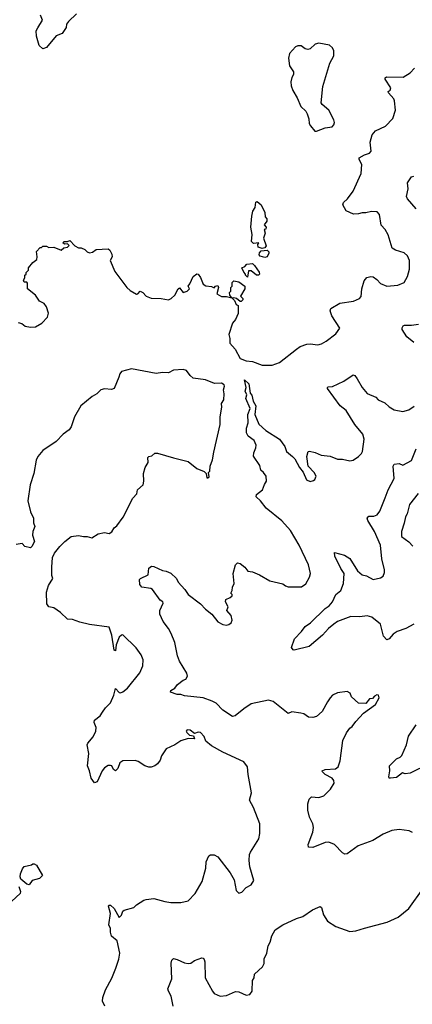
# Model space of a CAD drawing. Extents: x 1921360 to 2014538, y 768294 to 907744.
# Tile 349 of 412: x 1958608 to 1961792, y 891669 to 899658. Entities that reach past the tile are written whole.
import ezdxf

# ---------------------------------------------------------------- set-up
doc = ezdxf.new("R2010")
doc.units = 0

msp = doc.modelspace()

# ---------------------------------------------------------------- linework, layer by layer
at = {"layer": '0CON10XD'}
for points in [[(1959069.2, 899705), (1959003.3, 899645), (1958988.3, 899621.7), (1958983.8, 899595), (1958952.9, 899547.1), (1958903.2, 899526.8), (1958825, 899433.3), (1958795, 899423.3), (1958765, 899450), (1958743.9, 899523.9), (1958741.2, 899568.8), (1958755, 899592.5), (1958793.3, 899655), (1958776.7, 899695)], [(1961015, 898753.3), (1961085, 898780), (1961141.2, 898788.8), (1961156, 898805), (1961160, 898825), (1961156.2, 898845), (1961114, 898925), (1961061.4, 898971.4), (1961054, 898985), (1961066, 899115), (1961124.2, 899305), (1961156.2, 899365), (1961156.4, 899406.4), (1961145, 899430), (1961121.7, 899451.7), (1961035, 899466.7), (1961005, 899460), (1960965, 899422.5), (1960945, 899417.5), (1960923.3, 899423.3), (1960890, 899445), (1960865, 899447.5), (1960845, 899437.5), (1960797.5, 899385), (1960787.5, 899345), (1960797.5, 899285), (1960830, 899235), (1960828.8, 899215), (1960815, 899190), (1960807.5, 899155), (1960810.7, 899120.7), (1960823.3, 899085), (1960857.5, 899025), (1960887.5, 898955), (1960927.5, 898915), (1960938.8, 898895), (1960952, 898855), (1960956.7, 898815), (1960966.4, 898796.4), (1961002.5, 898755), (1961015, 898753.3)], [(1958595, 897202.5), (1958625, 897192.5), (1958653, 897173), (1958695, 897162.5), (1958735, 897167.5), (1958786.7, 897195), (1958834.2, 897245.8), (1958841.7, 897278.3), (1958825, 897327.5), (1958806.7, 897355), (1958767.5, 897375), (1958735, 897422.5), (1958672.5, 897475), (1958671.7, 897521.7), (1958665, 897530), (1958645, 897530), (1958640, 897545), (1958650, 897565), (1958650, 897585), (1958660, 897595), (1958661.7, 897608.3), (1958680, 897625), (1958680, 897645), (1958715, 897687.5), (1958746.1, 897713.9), (1958750, 897735), (1958743, 897777), (1958775, 897810), (1958785, 897810), (1958795, 897820), (1958825, 897820), (1958845, 897810), (1958885, 897813.3), (1958945, 897787.5), (1958965, 897807.5), (1958995, 897812.5), (1959010, 897825), (1958995, 897840), (1958975, 897837.5), (1958960, 897845), (1958965, 897857.5), (1958995, 897857.5), (1959015, 897867.5), (1959055, 897822.5), (1959085, 897807.5), (1959107, 897807), (1959135, 897792.5), (1959153.9, 897773.9), (1959175, 897766.7), (1959198.3, 897771.7), (1959227, 897793), (1959325, 897800), (1959338.3, 897788.3), (1959355.8, 897755), (1959358, 897735), (1959341.2, 897705), (1959380, 897615), (1959477.5, 897485), (1959505, 897460), (1959555, 897432.5), (1959566.4, 897433.6), (1959586.4, 897456.4), (1959605.9, 897445.9), (1959632.5, 897415), (1959675, 897400), (1959755, 897396.7), (1959815, 897386.7), (1959837.5, 897395), (1959865, 897422.5), (1959893.3, 897475), (1959905, 897482.5), (1959935, 897446.2), (1959965, 897454.4), (1959984, 897475), (1959973.3, 897495), (1959988.8, 897515), (1960016, 897574), (1960045, 897597.5), (1960055, 897593.3), (1960075, 897567.5), (1960095, 897512.5), (1960118.3, 897498.3), (1960165, 897493.8), (1960185, 897482.5), (1960195, 897497.5), (1960215, 897502.5), (1960220, 897485), (1960207.5, 897435), (1960245, 897412), (1960285, 897411.4), (1960328.3, 897401.7), (1960313, 897423), (1960310, 897445), (1960320, 897455), (1960320, 897485), (1960330, 897495), (1960330, 897525), (1960345, 897540), (1960385, 897532.5), (1960433.3, 897495), (1960433.8, 897475), (1960400, 897415), (1960417.5, 897397.5), (1960416.7, 897385), (1960405, 897372.5), (1960395, 897372.5), (1960366, 897396), (1960345, 897402.5), (1960331.7, 897398.3), (1960349.8, 897379.8), (1960365, 897348.8), (1960379.5, 897339.5), (1960379.2, 897275), (1960358.8, 897225), (1960334.1, 897195.9), (1960303.6, 897103.6), (1960313, 897073), (1960313.3, 897035), (1960355.8, 896985.8), (1960395, 896910), (1960445, 896891.2), (1960495.8, 896885.8), (1960575.6, 896855.6), (1960654.4, 896855.6), (1960715, 896878), (1960853.6, 896986.4), (1960882.7, 897007.3), (1960937.5, 897025), (1960965, 897027.8), (1961025, 897020.8), (1961055, 897028), (1961095, 897050), (1961171.2, 897108.8), (1961203.3, 897155), (1961138.8, 897255), (1961126.2, 897295), (1961131.2, 897315), (1961205, 897357.1), (1961315.5, 897374.5), (1961363.8, 897395), (1961376.8, 897413.2), (1961382.5, 897475), (1961401.2, 897538.8), (1961424.3, 897565.7), (1961455, 897574), (1961475, 897572), (1961505, 897551.2), (1961535, 897516.7), (1961586.4, 897496.4), (1961675, 897503.3), (1961726.2, 897525), (1961754, 897575), (1961770, 897635), (1961770.8, 897705), (1961752.3, 897742.3), (1961727.3, 897767.3), (1961655, 897788.8), (1961628.8, 897805), (1961597, 897913), (1961572, 897955), (1961540, 897990), (1961525, 898077.5), (1961508.3, 898098.3), (1961462.3, 898102.3), (1961415, 898090.8), (1961385, 898091.4), (1961355, 898081.9), (1961315, 898079.4), (1961255, 898107.5), (1961228.8, 898155), (1961234, 898175), (1961268, 898205), (1961313.4, 898266.6), (1961378.3, 898411.7), (1961383.4, 898483.4), (1961361.9, 898525), (1961362.4, 898537.6), (1961405, 898562.5), (1961444.1, 898575.9), (1961457.7, 898592.3), (1961450, 898665), (1961467.1, 898725), (1961495, 898755.8), (1961574.3, 898795.7), (1961635, 898857.5), (1961656, 898925), (1961648.9, 898998.9), (1961642.5, 899015), (1961600, 899065), (1961597.5, 899075), (1961613.3, 899086.7), (1961618, 899105), (1961572.5, 899175), (1961572.9, 899187.1), (1961584.3, 899195.7), (1961717.8, 899192.2), (1961775, 899228.1), (1961810, 899265)], [(1961822.5, 898122.5), (1961752.7, 898205), (1961746.2, 898225), (1961757.8, 898285), (1961754.2, 898335), (1961785, 898382.5), (1961805, 898390)], [(1960575, 897802.5), (1960543, 897813), (1960540, 897835), (1960548.3, 897848.3), (1960505, 897842.5), (1960489.3, 897859.3), (1960492.9, 897915), (1960481.5, 897975), (1960492, 898065), (1960498.8, 898105), (1960516.7, 898135), (1960523, 898177), (1960535, 898182.5), (1960566.7, 898155), (1960597.5, 898095), (1960598.3, 898058.3), (1960613, 898043), (1960611.2, 898025), (1960590, 897995), (1960607.5, 897975), (1960605, 897960), (1960590, 897955), (1960598, 897925), (1960586.7, 897885), (1960606.1, 897823.9), (1960595, 897807.5), (1960575, 897802.5)], [(1960595, 897728.8), (1960559.3, 897739.3), (1960550.7, 897750.7), (1960553.9, 897766.1), (1960567.5, 897782.5), (1960615, 897788.8), (1960627.5, 897775), (1960628.6, 897765), (1960615, 897733.3), (1960595, 897728.8)], [(1960455, 897570), (1960440, 897585), (1960440, 897595), (1960425, 897610), (1960410, 897645), (1960433.6, 897656.4), (1960450, 897675), (1960495, 897681.2), (1960513.3, 897665), (1960550.7, 897610.7), (1960553.3, 897595), (1960545, 897586.7), (1960530, 897585), (1960485, 897620), (1960465, 897620), (1960455, 897570)], [(1961805, 897039.4), (1961747.5, 897085), (1961710, 897145), (1961710.7, 897159.3), (1961717.5, 897175), (1961728.8, 897181.2), (1961785, 897178.9), (1961842.1, 897187.9)], [(1959298, 891655), (1959279.4, 891695), (1959282.1, 891725), (1959304, 891786), (1959355, 891881.2), (1959386.7, 891963.3), (1959411.2, 892035), (1959420.8, 892085), (1959397.5, 892185), (1959353.6, 892223.6), (1959343.9, 892253.9), (1959343.3, 892285), (1959331.2, 892315), (1959343.3, 892405), (1959327.5, 892465), (1959330, 892475), (1959345, 892473.3), (1959375, 892447.5), (1959415, 892373.3), (1959435, 892393.8), (1959445.7, 892424.3), (1959455, 892433.8), (1959533.9, 892456.1), (1959555, 892476), (1959615.5, 892514.5), (1959635, 892520.6), (1959695, 892528.6), (1959785, 892502.9), (1959835, 892495.8), (1959913.9, 892496.1), (1959975, 892510), (1960032.3, 892567.7), (1960088.8, 892665), (1960118.8, 892775), (1960120, 892825), (1960142.5, 892875), (1960155, 892882.5), (1960185, 892882.5), (1960215.7, 892865.7), (1960315, 892736.7), (1960348.8, 892678.8), (1960364.1, 892594.1), (1960385, 892572.5), (1960410.7, 892579.3), (1960445, 892617.5), (1960485, 892637.5), (1960506.7, 892675), (1960474, 892785), (1960468, 892835), (1960472, 892885), (1960478.8, 892905), (1960547.3, 893012.7), (1960556.1, 893056.1), (1960556.2, 893135), (1960505.6, 893265.6), (1960471.2, 893325), (1960487.5, 893385), (1960460, 893535), (1960456, 893595), (1960425, 893636), (1960254.5, 893714.5), (1960165, 893766.2), (1960117.5, 893805), (1960105, 893842.5), (1960075, 893874), (1960055, 893877.5), (1960025, 893867.5), (1959990, 893895), (1959965, 893896.7), (1959957.5, 893885), (1959962.5, 893875), (1959985, 893852.5), (1960016.7, 893846.7), (1960026.7, 893823.3), (1959975, 893826.7), (1959915, 893807.1), (1959866.7, 893775), (1959795, 893742.5), (1959758, 893685), (1959748.3, 893651.7), (1959725, 893620), (1959705, 893604), (1959675, 893594), (1959655, 893594.2), (1959623.3, 893605), (1959569.7, 893639.7), (1959545, 893648.8), (1959445, 893644.3), (1959420.8, 893629.2), (1959405, 893584), (1959385, 893563.8), (1959368, 893575), (1959355, 893603.3), (1959345, 893608), (1959325, 893606.2), (1959295, 893588.8), (1959276, 893565), (1959236.2, 893475), (1959215, 893466.7), (1959188, 893505), (1959174.2, 893565), (1959157.5, 893605), (1959167.5, 893705), (1959155.8, 893775), (1959160.6, 893789.4), (1959205, 893840), (1959224.2, 893885), (1959227.5, 893915), (1959212, 893955), (1959214, 893975), (1959260, 894010), (1959279.7, 894040.3), (1959305, 894076.2), (1959345, 894116.2), (1959371.7, 894178.3), (1959385, 894232.5), (1959415, 894198.8), (1959425, 894196), (1959445, 894204), (1959482.5, 894235), (1959581.7, 894358.3), (1959607.1, 894415), (1959608.1, 894465), (1959594.2, 894505), (1959551.7, 894561.7), (1959445, 894666.2), (1959432.5, 894665), (1959415, 894648.8), (1959391.8, 894585), (1959385, 894537.5), (1959375, 894542.5), (1959354.1, 894665), (1959335, 894729.2), (1959175, 894752), (1959095, 894770), (1959035, 894791.2), (1958995, 894794), (1958939.3, 894849.3), (1958885, 894886.9), (1958843.3, 894895), (1958828, 894918), (1958825.7, 895014.3), (1958842.3, 895067.7), (1958876.2, 895125), (1958869.5, 895149.5), (1958868, 895215), (1958874.2, 895295), (1958890.3, 895329.7), (1958933.3, 895385), (1958973.8, 895425), (1959025.8, 895464.2), (1959083.9, 895473.9), (1959125, 895464), (1959156.4, 895466.4), (1959193, 895453), (1959245, 895486.7), (1959295, 895496.7), (1959335, 895490), (1959355, 895503.3), (1959373.3, 895535), (1959395, 895552.5), (1959448.3, 895621.7), (1959525, 895776.2), (1959558.3, 895811.7), (1959563.8, 895845), (1959609.2, 895885), (1959615.7, 895915), (1959611.1, 895975), (1959625.5, 896025), (1959650.5, 896065), (1959647.8, 896105), (1959655, 896113.1), (1959680.9, 896119.1), (1959705, 896140), (1959725, 896140), (1959855, 896103.8), (1959975, 896073.3), (1960045, 896017.5), (1960103, 895993), (1960120, 895975), (1960125, 895940), (1960135, 895940), (1960145, 895950), (1960140, 895985), (1960150, 895995), (1960152.5, 896035), (1960173, 896087), (1960181.7, 896148.3), (1960234, 896375), (1960234.2, 896435.8), (1960248, 896515), (1960244, 896545), (1960263.8, 896575), (1960266.1, 896623.9), (1960260, 896655), (1960270, 896685), (1960266, 896695), (1960245, 896708.6), (1960186.8, 896706.8), (1960115, 896735.7), (1960015, 896750), (1959990.7, 896770.7), (1959961.2, 896811.2), (1959935, 896818.8), (1959855, 896814), (1959815, 896793.3), (1959766.4, 896796.4), (1959715, 896788.8), (1959515, 896826), (1959435, 896804), (1959420.8, 896785), (1959412.1, 896757.9), (1959375, 896666.7), (1959351.7, 896658.3), (1959295, 896663.8), (1959265, 896656.2), (1959235, 896623.8), (1959195, 896601.2), (1959104.3, 896525.7), (1959052, 896435), (1959025.8, 896354.2), (1959010, 896330), (1958961.2, 896295), (1958904.3, 896235.7), (1958795, 896164), (1958755.8, 896115), (1958742.9, 896085), (1958722, 895975), (1958692.5, 895885), (1958674.2, 895755), (1958695.9, 895665.9), (1958720, 895615), (1958721.2, 895575), (1958730, 895545), (1958713.3, 895505), (1958712.5, 895475), (1958727.5, 895425), (1958707.5, 895385), (1958695, 895372.5), (1958650, 895385), (1958629.3, 895409.3), (1958579.3, 895400.7)], [(1959887.4, 894497.4), (1959865.6, 894605), (1959837, 894677), (1959815, 894718.8), (1959772, 894775), (1959743.3, 894835), (1959744.2, 894865), (1959770.8, 894925), (1959768.8, 894935), (1959748.6, 894948.6), (1959684.2, 895035), (1959672, 895042), (1959597.5, 895055), (1959582.5, 895075), (1959578.8, 895115), (1959586.7, 895125), (1959651.2, 895155), (1959655, 895207.5), (1959676.7, 895223.3), (1959695, 895222), (1959765, 895188.8), (1959796.4, 895183.6), (1959835, 895167.5), (1959880, 895125), (1959894, 895095), (1959946.4, 895036.4), (1959975, 894993.8), (1960075, 894920), (1960115, 894876.2), (1960165.9, 894835.9), (1960215, 894773.8), (1960255, 894751.2), (1960285, 894746.2), (1960305, 894751.2), (1960323.3, 894765), (1960332.5, 894785), (1960322.5, 894825), (1960287.5, 894865), (1960300, 894895), (1960277.5, 894935), (1960280, 894955), (1960315, 894970), (1960330, 894985), (1960330, 894995), (1960320, 895005), (1960331.7, 895028.3), (1960333.3, 895055), (1960348.8, 895085), (1960340, 895165), (1960358.8, 895235), (1960375, 895251.2), (1960395, 895246.2), (1960433.8, 895215), (1960457.5, 895185), (1960495, 895177.5), (1960552.5, 895155), (1960636.1, 895106.1), (1960741.7, 895081.7), (1960765, 895063.8), (1960785, 895057.5), (1960895, 895056.2), (1960928.8, 895081.2), (1960958.8, 895135), (1960966, 895165), (1960949.2, 895235), (1960875.5, 895395.5), (1960805, 895513.3), (1960735, 895593.3), (1960607.5, 895695), (1960561.2, 895755), (1960526.1, 895786.1), (1960528.8, 895805), (1960576.2, 895845), (1960592.3, 895887.7), (1960610, 895915), (1960607.5, 895955), (1960585.8, 895985), (1960563.3, 896003.3), (1960555, 896042.5), (1960504.1, 896115.9), (1960505.8, 896144.2), (1960524, 896185), (1960525, 896207.5), (1960508.6, 896245), (1960460, 896280), (1960446.4, 896305), (1960448.8, 896345), (1960461.3, 896388.7), (1960459.2, 896455), (1960477.5, 896505), (1960441.4, 896585), (1960450, 896615), (1960436, 896645), (1960444.4, 896675), (1960432.5, 896737.5), (1960466.7, 896705), (1960478.3, 896628.3), (1960491.4, 896611.4), (1960502.7, 896562.7), (1960524.5, 896525), (1960516.2, 896455), (1960547.8, 896377.8), (1960604.8, 896324.8), (1960715.2, 896255.2), (1960759.6, 896195), (1960770.8, 896155), (1960822, 896115), (1960840, 896095), (1960877.5, 896025), (1960906.1, 895986.1), (1960933.3, 895925), (1960965, 895912.5), (1960991.7, 895918.3), (1961003, 895927), (1961013.3, 895955), (1960996.7, 895985), (1960947.5, 896035), (1960938, 896115), (1960947.5, 896155), (1960957.7, 896157.7), (1961005, 896146.7), (1961054.1, 896124.1), (1961125, 896118), (1961185, 896093.3), (1961226.4, 896093.6), (1961285, 896078.8), (1961312.5, 896085), (1961356.7, 896115), (1961380.5, 896139.5), (1961388.8, 896155), (1961400.6, 896255), (1961390.6, 896295), (1961326.7, 896375), (1961255, 896486.2), (1961206.5, 896526.5), (1961103.8, 896666.2), (1961103.3, 896675), (1961110.5, 896679.5), (1961145, 896681.2), (1961236.7, 896725), (1961313, 896777), (1961325, 896772.5), (1961346.2, 896745), (1961385, 896673.3), (1961425.7, 896625.7), (1961497, 896597), (1961515, 896573.3), (1961568.7, 896548.7), (1961605, 896516), (1961645, 896492.9), (1961715, 896478.8), (1961765, 896494), (1961806.9, 896523.1)], [(1961805, 894754.3), (1961740.5, 894719.5), (1961668.8, 894695), (1961637, 894673), (1961605.5, 894634.5), (1961585, 894626.2), (1961557.8, 894657.8), (1961534.6, 894755), (1961465, 894809.6), (1961425, 894821.5), (1961366.6, 894813.4), (1961295, 894815.6), (1961185, 894774.5), (1961155.7, 894755), (1961112.4, 894717.6), (1961065, 894664.4), (1960955, 894572.5), (1960835, 894542), (1960825, 894545.6), (1960813.8, 894565), (1960836.7, 894635), (1960895, 894693.8), (1960924.6, 894735.4), (1960968, 894765), (1961085, 894881.9), (1961117.1, 894902.9), (1961145, 894934.3), (1961170.8, 894995), (1961213.4, 895026.6), (1961235.6, 895084.4), (1961238.8, 895165), (1961212.5, 895205), (1961164.6, 895305), (1961160, 895335), (1961243, 895313), (1961285, 895286.2), (1961347, 895187), (1961385, 895153.3), (1961420, 895145), (1961475, 895117.5), (1961535, 895128.8), (1961555.7, 895144.3), (1961566.8, 895173.2), (1961566.9, 895195), (1961544.6, 895284.6), (1961535.6, 895395), (1961486.3, 895506.3), (1961432.3, 895595), (1961427.3, 895615), (1961439.1, 895630.9), (1961480.7, 895629.3), (1961508.2, 895641.8), (1961529.8, 895670.2), (1961571.7, 895778.3), (1961597.3, 895842.7), (1961646, 895935), (1961637.5, 896035), (1961645, 896053.3), (1961685, 896056.2), (1961715, 896043.8), (1961785, 896082), (1961823.2, 896176.8)], [(1961839.6, 895815), (1961768.8, 895725), (1961750.1, 895649.9), (1961737.7, 895625), (1961727.7, 895572.3), (1961703.8, 895505), (1961705.5, 895465.5), (1961763.1, 895423.1), (1961797, 895387)], [(1961795, 893062.5), (1961766.4, 893076.4), (1961685, 893088.8), (1961625, 893080), (1961555, 893050), (1961471.7, 892998.3), (1961354.3, 892955.7), (1961265, 892890), (1961245, 892887.5), (1961225, 892897.5), (1961162.5, 892965), (1961115, 892986), (1961085, 892982.5), (1960985, 892942.5), (1960950, 892945), (1960946.7, 892965), (1960985, 893067.5), (1960991.2, 893105), (1960986, 893135), (1960957.7, 893187.7), (1960946.2, 893245), (1960943.8, 893295), (1960956.7, 893335), (1960975, 893353.3), (1961035, 893347.5), (1961075, 893360), (1961129.2, 893415), (1961157.5, 893465), (1961157.1, 893485), (1961143.1, 893505), (1961085.8, 893535), (1961063.3, 893555), (1961062.5, 893565), (1961085.6, 893574.4), (1961169.6, 893580.4), (1961190.8, 893595), (1961208.6, 893645), (1961228.8, 893811.2), (1961257.7, 893872.3), (1961285, 893910), (1961305.9, 893924.1), (1961333.3, 893965), (1961397, 894033), (1961495, 894102.5), (1961523.3, 894155), (1961518.3, 894178.3), (1961505, 894180), (1961485, 894170), (1961468.3, 894151.7), (1961445, 894147.5), (1961415, 894110), (1961355, 894113.3), (1961300, 894165), (1961287.5, 894195), (1961265, 894207.5), (1961185, 894197.5), (1961145, 894176.7), (1961126.7, 894155), (1961103.8, 894125), (1961061.2, 894045), (1961015.7, 894004.3), (1960985, 893996), (1960950.5, 894000.5), (1960912.5, 894025), (1960887, 894033), (1960815, 894041.2), (1960785, 894030), (1960665, 894126.2), (1960625, 894138), (1960485, 894106.2), (1960425, 894066.7), (1960355, 894008.8), (1960335, 894004), (1960256.1, 894056.1), (1960201.7, 894111.7), (1960168.7, 894128.7), (1960095.5, 894155.5), (1959945, 894171.4), (1959915, 894182), (1959885, 894182.5), (1959831.2, 894201.2), (1959835, 894216.7), (1959865, 894233.3), (1959887.5, 894265), (1959935, 894300), (1959955, 894307.5), (1959968.3, 894331.7), (1959963.8, 894355), (1959905, 894453.8), (1959887.4, 894497.4)], [(1961925, 893617.5), (1961775, 893546), (1961735, 893540), (1961713.6, 893546.4), (1961665, 893510), (1961615, 893503.8), (1961604.2, 893504.2), (1961601.2, 893515), (1961611.2, 893565), (1961607.5, 893605), (1961665, 893661.2), (1961695, 893673.8), (1961707.5, 893687.5), (1961746.2, 893775), (1961762, 893845), (1961825, 893936.7)], [(1958685, 892640), (1958666.7, 892645), (1958617.8, 892685), (1958612.1, 892705), (1958615, 892727.5), (1958630.8, 892769.2), (1958645, 892787.5), (1958705, 892800), (1958715, 892810), (1958725, 892810), (1958745, 892797.5), (1958794, 892715), (1958768.9, 892691.1), (1958710, 892675), (1958685, 892640)], [(1958601.1, 892625), (1958614.4, 892585), (1958611.7, 892568.3), (1958544, 892505)], [(1959853.8, 891655), (1959837.5, 891735), (1959814, 891775), (1959809.2, 891795), (1959842.5, 891875), (1959835.8, 892004.2), (1959841.7, 892028.3), (1959855, 892040), (1959885, 892033.8), (1959945, 892006.2), (1959975, 892001.2), (1959995.9, 892004.1), (1960026.1, 892023.9), (1960085, 892046), (1960095, 892043.3), (1960104, 892034), (1960108.6, 892015), (1960111.9, 891885), (1960172, 891775), (1960185.9, 891755.9), (1960235, 891736), (1960285, 891740), (1960357, 891773), (1960385, 891770), (1960445, 891742.5), (1960475, 891750), (1960492.5, 891775), (1960497, 891863), (1960510, 891885), (1960513.8, 891915), (1960576.4, 891973.6), (1960590, 892000), (1960590.8, 892039.2), (1960613.3, 892085), (1960622, 892145), (1960640, 892175), (1960654.2, 892225), (1960680, 892275), (1960742.5, 892315), (1960852.5, 892365), (1960905, 892381.2), (1960982.5, 892435), (1961025, 892456.2), (1961045, 892462.5), (1961056.1, 892456.1), (1961071.2, 892395), (1961103.3, 892345), (1961171.1, 892301.1), (1961285, 892259.4), (1961335.6, 892264.4), (1961405, 892288.6), (1961587.5, 892335), (1961676.7, 892376.7), (1961764.3, 892445.7), (1961879.7, 892610.3)]]:
    msp.add_lwpolyline(points, dxfattribs=at)

doc.saveas('drawing.dxf')
